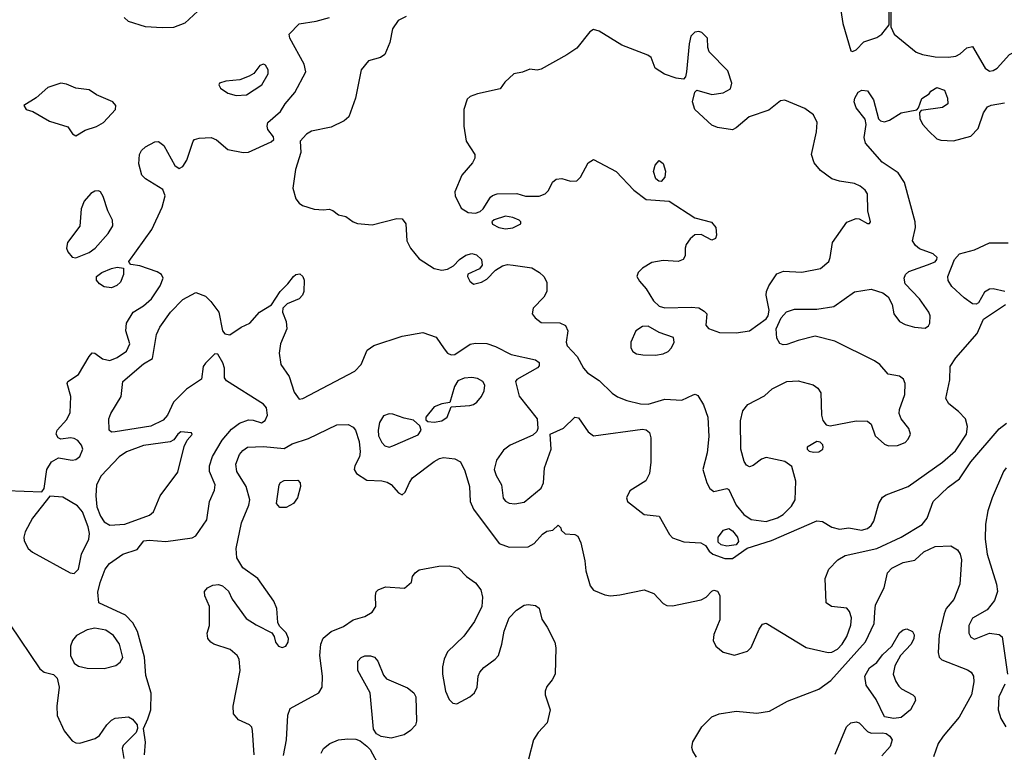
# Model space of a CAD drawing. Extents: x 1173029 to 1307123, y 522559 to 678521.
# Tile 582 of 623: x 1247345 to 1252594, y 616479 to 620383. Entities that reach past the tile are written whole.
import ezdxf

# ---------------------------------------------------------------- set-up
doc = ezdxf.new("R2010")
doc.units = 0

msp = doc.modelspace()

# ---------------------------------------------------------------- linework, layer by layer
at = {"layer": '0CON10XD'}
for points in [[(1248295, 620428.8), (1248226.3, 620363.7), (1248165, 620342.1), (1248105, 620338.9), (1248015, 620344.7), (1247925, 620372.5), (1247902.9, 620395)], [(1251718.7, 620455), (1251733.4, 620363.4), (1251776.2, 620216.2), (1251785, 620213.8), (1251805, 620222.5), (1251845.4, 620264.6), (1251915, 620287.5), (1251941.2, 620305), (1251980, 620355), (1251980, 620435)], [(1251990, 620435), (1251990, 620345), (1252006.7, 620305), (1252125, 620210.6), (1252157.4, 620197.4), (1252225, 620184.6), (1252296.5, 620183.5), (1252335, 620189.2), (1252359.1, 620200.9), (1252395, 620233.8), (1252425, 620240), (1252492.5, 620125), (1252515, 620109.4)], [(1247275, 617873.8), (1247463.6, 617866.4), (1247476, 617884), (1247490.6, 617985), (1247515, 618027.5), (1247552.6, 618047.4), (1247625, 618036.2), (1247645, 618040), (1247665.4, 618055), (1247681.8, 618095), (1247675.4, 618115), (1247655, 618139.6), (1247635, 618151.8), (1247615.5, 618154.5), (1247565, 618147.5), (1247550, 618155), (1247540, 618175), (1247544.3, 618195), (1247597.3, 618252.7), (1247615, 618290), (1247618, 618375), (1247597.5, 618445), (1247602.5, 618455), (1247658.6, 618491.4), (1247715, 618588.8), (1247732.3, 618607.7), (1247745, 618606.2), (1247786.4, 618576.4), (1247825, 618567.1), (1247865, 618583.5), (1247915, 618615.6), (1247932.5, 618655), (1247910.6, 618725), (1247914.4, 618765), (1247950.8, 618825), (1248005, 618857.5), (1248048.2, 618895), (1248094.4, 618965), (1248110.8, 619005), (1248102, 619025), (1248078.8, 619038.8), (1247985, 619071.4), (1247938.3, 619078.3), (1247928.3, 619088.3), (1247927.5, 619095), (1248049.1, 619265), (1248105, 619383.3), (1248120, 619445), (1248108.3, 619478.3), (1248015, 619534.4), (1247996.7, 619555), (1247980.5, 619615), (1247984.4, 619665), (1247995, 619686), (1248015, 619706), (1248065, 619732), (1248085, 619734), (1248113, 619713), (1248171.4, 619605), (1248195, 619590), (1248215, 619601.4), (1248236.4, 619635), (1248269.2, 619735), (1248276.7, 619745), (1248302, 619752), (1248365.7, 619755.7), (1248395, 619742), (1248455, 619692), (1248535.9, 619675.9), (1248565, 619677.5), (1248685, 619732), (1248700, 619745), (1248698.3, 619758.3), (1248668.3, 619798.3), (1248664, 619815), (1248668.8, 619835), (1248735, 619893.8), (1248760.6, 619935), (1248811.5, 619995), (1248870.8, 620105), (1248861.4, 620145), (1248785.6, 620285), (1248781.9, 620305), (1248835, 620360.8), (1248925, 620374.4), (1248996.7, 620395)], [(1249405, 620399.5), (1249362.2, 620377.8), (1249333.1, 620335), (1249317.9, 620262.1), (1249292.3, 620197.7), (1249268.8, 620181.2), (1249205, 620162.9), (1249166.4, 620115), (1249135.9, 619964.1), (1249099.2, 619865), (1249075, 619844.3), (1249005, 619810), (1248900.3, 619789.7), (1248875, 619773.3), (1248840, 619735), (1248843.3, 619675), (1248815.7, 619585), (1248800.9, 619485), (1248817.4, 619427.4), (1248834.6, 619404.6), (1248852.6, 619392.6), (1248915, 619373.1), (1248965, 619369.2), (1248995, 619373.3), (1249015, 619366.7), (1249045, 619343.3), (1249083.6, 619333.6), (1249123.3, 619305), (1249146.4, 619296.4), (1249225, 619288.8), (1249355, 619322.9), (1249385, 619322.5), (1249404.4, 619295), (1249409.5, 619205), (1249427.9, 619165), (1249475, 619108.5), (1249555, 619056.7), (1249595, 619048.1), (1249625, 619054.2), (1249658.1, 619071.9), (1249689.4, 619105), (1249722.7, 619127.3), (1249755, 619136.4), (1249779.8, 619129.8), (1249807.3, 619105), (1249810, 619075), (1249795.6, 619054.4), (1249735, 619026), (1249732, 619015), (1249745, 618988.8), (1249765, 618974.3), (1249807.5, 618985), (1249835, 619000), (1249882.6, 619047.4), (1249918.3, 619071.7), (1249945, 619077.8), (1249975.4, 619075.4), (1250075, 619060), (1250116.3, 619036.3), (1250140, 619015), (1250155.8, 618985), (1250155.8, 618935), (1250140, 618905), (1250082.9, 618845), (1250077.1, 618815), (1250093.4, 618793.4), (1250125, 618770), (1250225, 618768.1), (1250255, 618754), (1250267.1, 618725), (1250258.6, 618665), (1250264.4, 618645), (1250317.4, 618587.4), (1250350, 618525), (1250371.7, 618501.7), (1250435, 618460), (1250503, 618393), (1250532.4, 618372.4), (1250582.7, 618352.7), (1250655.2, 618335.2), (1250696.2, 618333.8), (1250785, 618360.5), (1250875, 618355.6), (1250935, 618383.8), (1250946.7, 618386.7), (1250960.7, 618380.7), (1250991.2, 618331.2), (1251013.8, 618265), (1251018.8, 618161.2), (1251009.3, 618075), (1250987.1, 617985), (1251007.8, 617915), (1251025, 617884), (1251045, 617869.2), (1251115, 617883.8), (1251125, 617878.8), (1251164.1, 617795), (1251206.3, 617746.3), (1251245, 617718.8), (1251325, 617708.6), (1251385, 617728.2), (1251415, 617746.6), (1251460.2, 617789.8), (1251478.7, 617825), (1251483.1, 617923.1), (1251462.2, 618002.2), (1251425, 618027.8), (1251325, 618050), (1251299.1, 618040.9), (1251255, 618006.4), (1251235, 618000), (1251219.5, 618009.5), (1251207.8, 618027.8), (1251189.8, 618095), (1251187.3, 618245), (1251200.8, 618299.2), (1251227.2, 618332.8), (1251315, 618378.1), (1251356.2, 618415), (1251435, 618454.2), (1251495, 618457.5), (1251575, 618436.2), (1251599.5, 618419.5), (1251616.2, 618395), (1251620, 618275), (1251626.1, 618246.1), (1251643.9, 618223.9), (1251665, 618218.8), (1251805, 618244.5), (1251864.2, 618244.2), (1251885, 618226.7), (1251906.1, 618165), (1251955, 618120), (1251977.2, 618112.8), (1252025, 618113.3), (1252065, 618130.6), (1252081.7, 618148.3), (1252093.5, 618175), (1252084.5, 618205), (1252044.3, 618255), (1252034, 618285), (1252035.8, 618305), (1252064.4, 618385), (1252065.6, 618445), (1252057.2, 618467.2), (1252035, 618482.9), (1251974.3, 618494.3), (1251930, 618545), (1251902, 618565), (1251690.2, 618670.2), (1251585, 618695.6), (1251495, 618673.3), (1251435, 618651.1), (1251415, 618650.5), (1251397.6, 618657.6), (1251380.8, 618685), (1251378, 618735), (1251405, 618794.5), (1251433.2, 618826.8), (1251475, 618839.5), (1251595, 618840.5), (1251685, 618854.5), (1251795, 618932.5), (1251885, 618946.9), (1251946.8, 618926.8), (1251975.7, 618905.7), (1251995.8, 618865), (1252005.6, 618815), (1252035, 618774.3), (1252065, 618758.6), (1252115, 618744), (1252171.7, 618738.3), (1252189.3, 618750.7), (1252197.5, 618765), (1252198.8, 618805), (1252192, 618825), (1252142, 618895), (1252066.2, 618975), (1252060, 619005), (1252068, 619025), (1252085, 619040.8), (1252185, 619077.1), (1252225, 619091.8), (1252235, 619104.2), (1252235.4, 619115), (1252215, 619134.4), (1252142.4, 619162.4), (1252120.3, 619180.3), (1252104.1, 619204.1), (1252120, 619275), (1252118.1, 619305), (1252062.5, 619515), (1252027.6, 619567.6), (1251942.8, 619622.8), (1251855, 619724.3), (1251847.5, 619755), (1251857.8, 619825), (1251852.6, 619852.6), (1251805, 619914), (1251794.4, 619945), (1251797.5, 619965), (1251815, 619996.2), (1251835, 620008), (1251865, 620003.8), (1251896.5, 619956.5), (1251924, 619855), (1251935, 619844), (1251955, 619838.6), (1251982, 619848), (1252045, 619887.1), (1252127.5, 619902.5), (1252137.5, 619912.5), (1252155, 619962.5), (1252193, 619987), (1252201.7, 620001.7), (1252235, 620020.8), (1252275, 620006.7), (1252291.2, 619965), (1252293.3, 619935), (1252264.2, 619915.8), (1252151.7, 619898.3), (1252142.5, 619887.5), (1252144, 619855), (1252159.2, 619825), (1252190.2, 619790.2), (1252235, 619748.6), (1252255, 619741.4), (1252323, 619737), (1252415, 619762.9), (1252455, 619802.9), (1252482.9, 619887.1), (1252505, 619918.1), (1252525, 619928.2), (1252595, 619939.4)], [(1252515, 620109.4), (1252535, 620112.2), (1252555.7, 620125), (1252622.4, 620197.6), (1252758, 620265), (1252805.3, 620324.7), (1252828.5, 620365), (1252835.6, 620395)], [(1251165, 618714.4), (1251235, 618725.4), (1251325, 618788.2), (1251335.2, 618805), (1251341.3, 618835), (1251324.4, 618915), (1251327.3, 618935), (1251339.5, 618965), (1251381.8, 619028.2), (1251417.2, 619042.8), (1251515, 619037.7), (1251615, 619056.7), (1251658.1, 619095), (1251666.7, 619115), (1251677.5, 619195), (1251755, 619303.1), (1251805, 619322.9), (1251820.8, 619320.8), (1251865, 619296.7), (1251875, 619297.5), (1251880, 619305), (1251867.5, 619365), (1251864.4, 619454.4), (1251852.5, 619475), (1251826.1, 619496.1), (1251795, 619510.5), (1251715, 619521.5), (1251675, 619534.5), (1251615, 619579.4), (1251580.2, 619620.2), (1251565.5, 619665), (1251593.8, 619785), (1251596.5, 619835), (1251576.6, 619876.6), (1251530.2, 619910.2), (1251425, 619954.2), (1251400.3, 619949.7), (1251339.5, 619900.5), (1251233.8, 619865), (1251165, 619806), (1251145, 619795.8), (1251065, 619807.5), (1251035, 619820.6), (1250944.4, 619905), (1250932.2, 619945), (1250944.1, 619995.9), (1250955, 620006.7), (1251035, 619984.5), (1251095, 619993.5), (1251135, 620014), (1251142.5, 620045), (1251120.6, 620110.6), (1251021.4, 620211.4), (1251014.3, 620235), (1251011.9, 620285), (1250980.8, 620315), (1250965, 620320.8), (1250945, 620317.1), (1250922.7, 620295), (1250913.6, 620255), (1250900, 620105), (1250895, 620077.5), (1250883.9, 620066.1), (1250845, 620071.4), (1250783.4, 620093.4), (1250733.3, 620125), (1250710.7, 620180.7), (1250694.1, 620194.1), (1250555, 620247.1), (1250435, 620322.5), (1250405, 620331.4), (1250385, 620318.6), (1250315, 620231.9), (1250262, 620195), (1250125, 620118.6), (1250104.3, 620114.3), (1250065, 620120), (1250025, 620103.3), (1249980, 620095), (1249930.7, 620049.3), (1249906.1, 620013.9), (1249785, 619988.1), (1249746.6, 619973.4), (1249730.5, 619959.5), (1249712.5, 619905), (1249712.2, 619815), (1249725.6, 619735), (1249770.8, 619665), (1249772, 619645), (1249759.1, 619620.9), (1249702.5, 619555), (1249665.8, 619465), (1249667.5, 619445), (1249698.3, 619378.3), (1249736.7, 619355), (1249775, 619351.5), (1249800, 619360), (1249815.8, 619374.2), (1249855, 619436.7), (1249865, 619446.7), (1249890, 619455), (1249995, 619456.2), (1250042.3, 619442.3), (1250115, 619442), (1250146.7, 619455), (1250165, 619473.3), (1250185, 619517.5), (1250205, 619533.3), (1250235, 619536.2), (1250282.3, 619522.3), (1250315, 619524), (1250335.5, 619544.5), (1250375, 619620.8), (1250405, 619638.1), (1250525, 619574), (1250618.8, 619475), (1250684.4, 619424.4), (1250807.5, 619415), (1250945, 619326.9), (1251033.6, 619303.6), (1251055.9, 619275.9), (1251060, 619235), (1251053.9, 619216.1), (1251035, 619208.8), (1250978.8, 619238.8), (1250945, 619235.7), (1250919.2, 619215), (1250898.6, 619185), (1250892.5, 619165), (1250892.5, 619125), (1250882, 619105), (1250855, 619094.6), (1250775, 619100), (1250715, 619089.4), (1250665, 619058.6), (1250642.9, 619035), (1250635.6, 619015), (1250648.6, 618988.6), (1250685, 618947.8), (1250724.4, 618884.4), (1250755, 618856.2), (1250785, 618847.5), (1250925, 618851.5), (1250965, 618846.5), (1250995, 618830), (1251007.5, 618815), (1251003.3, 618755), (1251017.7, 618737.7), (1251075, 618715.7), (1251165, 618714.4)], [(1248499.5, 619979.5), (1248555, 619982.5), (1248636, 620035), (1248669.2, 620095), (1248669.2, 620115), (1248655, 620141.2), (1248645, 620146), (1248625, 620138), (1248594.2, 620095.8), (1248568.8, 620081.2), (1248517.9, 620062.1), (1248443.9, 620056.1), (1248410, 620045), (1248407.5, 620035), (1248415, 620017.5), (1248455, 619992), (1248499.5, 619979.5)], [(1247645, 619763.3), (1247695, 619793.8), (1247755, 619812.9), (1247791.2, 619835), (1247856, 619905), (1247858, 619925), (1247841.2, 619945), (1247755, 619982), (1247715, 620008.8), (1247645, 620018), (1247595, 620040), (1247565, 620044.3), (1247495, 620022), (1247433, 619967), (1247367.5, 619925), (1247380, 619905), (1247415, 619893.3), (1247505, 619842.9), (1247602.3, 619812.3), (1247626.7, 619775), (1247645, 619763.3)], [(1250765, 619520.8), (1250752.1, 619522.1), (1250736, 619535), (1250724.4, 619574.4), (1250732.1, 619607.9), (1250755, 619633.3), (1250775, 619616.7), (1250788.2, 619575), (1250785, 619543.3), (1250765, 619520.8)], [(1247645, 619113.1), (1247715, 619141.5), (1247747.8, 619165), (1247817, 619243), (1247841.1, 619285), (1247840.6, 619315), (1247814.6, 619364.6), (1247790.9, 619440.9), (1247775.7, 619465.7), (1247765, 619471.2), (1247745, 619469.2), (1247725, 619457.5), (1247688.2, 619415), (1247673.8, 619375), (1247666.7, 619283.3), (1247599.5, 619195), (1247594.4, 619165), (1247601.4, 619145), (1247625, 619118), (1247645, 619113.1)], [(1249935, 619268.8), (1249975, 619274), (1250017.5, 619295), (1250017.5, 619305), (1250007.5, 619315), (1249975, 619328.8), (1249935, 619336.2), (1249874.1, 619315.9), (1249862.5, 619305), (1249865, 619293.3), (1249900, 619275), (1249935, 619268.8)], [(1252596.7, 618935), (1252535, 618948.8), (1252515, 618947.3), (1252489.1, 618930.9), (1252455.9, 618874.1), (1252445, 618866.2), (1252425, 618868), (1252379.8, 618899.8), (1252315, 618960.8), (1252295, 618993.8), (1252292.3, 619015), (1252328, 619105), (1252355.7, 619134.3), (1252435, 619156.5), (1252515, 619193.1), (1252615, 619194.6)], [(1247835, 618954.3), (1247795, 618958.6), (1247770, 618975), (1247754, 618995), (1247754, 619015), (1247782.5, 619035), (1247835, 619057.1), (1247865, 619063.8), (1247898.3, 619058.3), (1247898.8, 619025), (1247882, 618985), (1247863.2, 618966.8), (1247835, 618954.3)], [(1247855, 618185.8), (1247835, 618184.4), (1247822, 618195), (1247820.6, 618255), (1247830.6, 618285), (1247885.5, 618375), (1247895.5, 618455), (1248005, 618548.5), (1248052.9, 618577.1), (1248075.3, 618704.7), (1248092.1, 618745), (1248150, 618825), (1248215, 618891.8), (1248285, 618929.1), (1248335, 618910), (1248365, 618881.9), (1248406.7, 618825), (1248426.7, 618725), (1248439.3, 618709.3), (1248465, 618704), (1248525.5, 618744.5), (1248572, 618765), (1248622.9, 618825), (1248686.9, 618863.1), (1248733.1, 618935), (1248774.5, 618975.5), (1248804, 619015), (1248816.7, 619025), (1248837.9, 619027.9), (1248854.3, 619015), (1248860.9, 618995), (1248860, 618935), (1248852.5, 618915), (1248835.3, 618894.7), (1248771.5, 618868.5), (1248748.8, 618845), (1248745.8, 618825), (1248766.4, 618775), (1248769.6, 618735), (1248735.5, 618655), (1248727.9, 618605), (1248737.1, 618545), (1248781, 618481), (1248807.7, 618397.7), (1248835, 618361.2), (1248855, 618363.8), (1249131, 618509), (1249166.2, 618545), (1249198.3, 618621.7), (1249233, 618647), (1249385, 618695.6), (1249495, 618716.2), (1249565, 618691.2), (1249608.3, 618628.3), (1249626.7, 618605), (1249645, 618597.1), (1249665, 618598.1), (1249746.5, 618653.5), (1249775, 618658.9), (1249835, 618657.1), (1249880.9, 618640.9), (1249965, 618598.9), (1250095, 618570), (1250115.4, 618555.4), (1250115, 618537.5), (1250105, 618527.5), (1249995, 618466), (1249988.8, 618455), (1250007.3, 618377.3), (1250103.1, 618255), (1250107.5, 618205), (1250101.7, 618188.3), (1250081.3, 618168.7), (1249960.8, 618115), (1249925, 618088.9), (1249887.5, 618035), (1249875.5, 617985), (1249884.7, 617954.7), (1249914.5, 617904.5), (1249923.4, 617833.4), (1249935, 617817.5), (1249955, 617805.6), (1249985, 617803.6), (1250035, 617811.5), (1250125, 617885.7), (1250138.5, 617915), (1250143.5, 617995), (1250177.8, 618095), (1250173.3, 618175), (1250244.7, 618205.3), (1250305, 618264.4), (1250325, 618261.4), (1250375, 618186.9), (1250405, 618164.4), (1250665, 618200), (1250685, 618197.3), (1250702.4, 618182.4), (1250710.5, 618155), (1250710.5, 618025), (1250701.9, 617965), (1250683.8, 617925), (1250597, 617873), (1250580, 617835), (1250585.7, 617815), (1250675, 617746.7), (1250755, 617736.7), (1250809.1, 617639.1), (1250825, 617621.4), (1250885, 617600), (1250975.8, 617595.8), (1251001.7, 617581.7), (1251021.4, 617551.4), (1251040, 617535), (1251105, 617511.9), (1251145, 617511.9), (1251223.3, 617566.7), (1251352.5, 617607.5), (1251595, 617712.9), (1251625, 617709.2), (1251675, 617678.6), (1251715, 617667.5), (1251765, 617674.2), (1251833.2, 617663.2), (1251865, 617670.6), (1251885, 617687.1), (1251899.3, 617710.7), (1251924.6, 617805.4), (1251945, 617838.6), (1251965, 617851.5), (1252080.8, 617895), (1252265, 618024.6), (1252333.1, 618085), (1252393.1, 618175), (1252398.2, 618215), (1252386.7, 618255), (1252350.6, 618295), (1252298.6, 618335), (1252282.9, 618365), (1252303.6, 618463.6), (1252306.4, 618535), (1252335, 618580.6), (1252448.9, 618711.1), (1252483.1, 618786.9), (1252601.2, 618865)], [(1250735, 618595.5), (1250775, 618601.8), (1250802, 618615), (1250820.8, 618635), (1250834, 618665), (1250830, 618690), (1250755, 618715.8), (1250695, 618750), (1250665, 618748.5), (1250629.2, 618725), (1250604, 618665), (1250603.8, 618635), (1250614.1, 618614.1), (1250632.7, 618602.7), (1250666.7, 618596.7), (1250735, 618595.5)], [(1248010, 616465), (1248016.6, 616533.4), (1248005.7, 616605), (1248027.5, 616657.5), (1248044.6, 616705), (1248045.6, 616794.4), (1248018.1, 616888.1), (1248010.9, 616985), (1247973, 617123), (1247949.1, 617169.1), (1247909.1, 617209.1), (1247766.7, 617275), (1247761.7, 617331.7), (1247774.1, 617384.1), (1247801.1, 617455), (1247824.7, 617485.3), (1247895, 617534.4), (1247970.9, 617559.1), (1248007.5, 617605), (1248035, 617609.2), (1248125, 617602.5), (1248265, 617621.4), (1248285, 617632.5), (1248342, 617718), (1248357.8, 617815), (1248384.6, 617875.4), (1248387.7, 617905), (1248357.1, 617975), (1248356.2, 618005), (1248373.8, 618055), (1248425, 618142.2), (1248475, 618200), (1248517.2, 618232.8), (1248565, 618250), (1248589.1, 618249.1), (1248635, 618234.2), (1248653.4, 618246.6), (1248665.6, 618275.6), (1248660.8, 618315), (1248645, 618334), (1248448.3, 618458.3), (1248436.7, 618475), (1248436.2, 618525), (1248428.8, 618555), (1248400.7, 618600.7), (1248385, 618602.5), (1248335, 618552.5), (1248323.3, 618535), (1248313.6, 618466.4), (1248235, 618414), (1248165.5, 618344.5), (1248132.3, 618275), (1248110.5, 618249.5), (1248045, 618217.5), (1247855, 618185.8)], [(1249555, 618237.8), (1249595, 618244.5), (1249624.4, 618265.6), (1249645, 618320), (1249745, 618326.5), (1249765, 618331.8), (1249782.2, 618345), (1249806.9, 618375), (1249821.4, 618405), (1249824.2, 618435), (1249814, 618455), (1249785, 618470), (1249754.7, 618475.3), (1249715, 618473.3), (1249681.7, 618458.3), (1249662.7, 618427.3), (1249637.5, 618342.5), (1249595, 618336), (1249555, 618319.2), (1249511.2, 618265), (1249510, 618250), (1249520.8, 618240.8), (1249555, 618237.8)], [(1249315, 618105.5), (1249335, 618111.8), (1249469.8, 618170.2), (1249485.7, 618195), (1249479.2, 618219.2), (1249445, 618248.8), (1249395, 618258.6), (1249335, 618280.8), (1249315, 618282.5), (1249285, 618271.2), (1249263.9, 618236.1), (1249255.9, 618195), (1249258.8, 618165), (1249275, 618130), (1249291.9, 618111.9), (1249315, 618105.5)], [(1248594.4, 616465), (1248586.9, 616595), (1248582.4, 616612.4), (1248570.8, 616625), (1248511.3, 616651.3), (1248484.4, 616684.4), (1248483.1, 616725), (1248520, 616915), (1248516, 616975), (1248504, 616995), (1248467.3, 617027.3), (1248380, 617055), (1248363.8, 617065), (1248348.8, 617085), (1248343.9, 617113.9), (1248356.2, 617155), (1248356.7, 617255), (1248332.7, 617312.7), (1248330, 617335), (1248346, 617355), (1248375, 617369.4), (1248405, 617372.5), (1248426.7, 617365), (1248457.9, 617337.9), (1248478, 617295), (1248552.4, 617192.4), (1248605, 617157.5), (1248690, 617115), (1248702, 617095), (1248709.2, 617065), (1248724.4, 617044.4), (1248745, 617037.5), (1248763.8, 617045), (1248776.7, 617065), (1248777.8, 617085), (1248765.7, 617115), (1248730.6, 617150.6), (1248721.2, 617171.2), (1248715.5, 617245), (1248700.9, 617285), (1248615.6, 617405), (1248535, 617461.5), (1248503.6, 617515), (1248500, 617565), (1248528.3, 617701.7), (1248567.1, 617795), (1248571.6, 617825), (1248553.2, 617895), (1248502.3, 617975), (1248497.7, 618015), (1248517.7, 618065), (1248535, 618087.9), (1248559.2, 618105), (1248645, 618108.3), (1248755, 618097.1), (1248798.1, 618121.9), (1248885, 618150.4), (1249035, 618224.6), (1249096.7, 618225), (1249122.3, 618212.3), (1249135, 618195.7), (1249154.6, 618135.4), (1249159.5, 618080.5), (1249155.9, 618054.1), (1249131.4, 618005), (1249128, 617985), (1249141.2, 617965), (1249195, 617929.2), (1249275, 617925.6), (1249305, 617918.6), (1249326.3, 617906.3), (1249365, 617862), (1249385, 617851.2), (1249400.8, 617865), (1249422.7, 617917.3), (1249439.1, 617940.9), (1249555, 618027.8), (1249583.8, 618045), (1249605, 618049.5), (1249665, 618043.5), (1249695, 618025.8), (1249718.8, 617978.8), (1249742.3, 617895), (1249746.9, 617815), (1249763.8, 617775), (1249902, 617592), (1249955, 617571.5), (1250056.2, 617573.8), (1250088.2, 617591.8), (1250131.7, 617641.7), (1250155, 617656.7), (1250187.5, 617662.5), (1250215, 617690), (1250230, 617675), (1250231.7, 617661.7), (1250253, 617643), (1250305, 617640), (1250321.2, 617631.2), (1250337.5, 617595), (1250358.3, 617498.3), (1250363.5, 617445), (1250386.4, 617366.4), (1250405, 617342.9), (1250465, 617318.6), (1250495, 617313.1), (1250545, 617317.8), (1250675, 617344.4), (1250725, 617324.3), (1250775, 617271.2), (1250795, 617261.2), (1250825, 617258.6), (1250978.7, 617291.3), (1251005.4, 617304.6), (1251035, 617337.5), (1251045, 617342.5), (1251065, 617338), (1251078, 617315), (1251077.5, 617185), (1251046.4, 617106.4), (1251042.9, 617075), (1251056, 617045), (1251095, 617012), (1251155, 616995.7), (1251225, 617017.5), (1251245, 617038), (1251286.9, 617135), (1251305, 617161.2), (1251325, 617166.2), (1251538, 617038), (1251655, 617010.7), (1251675, 617011.8), (1251705, 617027.8), (1251730.6, 617055), (1251754.7, 617095), (1251776.4, 617156.4), (1251779.5, 617195), (1251769.1, 617229.1), (1251755, 617246.2), (1251672.5, 617255), (1251643.8, 617275), (1251640, 617405), (1251658, 617455), (1251706.4, 617503.6), (1251745, 617527.5), (1251914.4, 617565.6), (1252044.1, 617625.9), (1252156.4, 617693.6), (1252183.1, 617726.9), (1252214.4, 617815), (1252295, 617892.3), (1252355, 617936.5), (1252415, 618027.3), (1252567.3, 618202.7), (1252605, 618233.1)], [(1247825, 617689.5), (1247905, 617694.7), (1248037.1, 617742.9), (1248059.2, 617760.8), (1248093.8, 617845), (1248188.2, 617971.8), (1248221.7, 618108.3), (1248238.1, 618141.9), (1248265, 618172.5), (1248260.7, 618180.7), (1248205, 618186.5), (1248188.6, 618175), (1248166.2, 618143.8), (1248146.9, 618133.1), (1248005, 618113.3), (1247915, 618079.4), (1247875, 618053.1), (1247778.8, 617951.2), (1247755.3, 617905), (1247750.7, 617845), (1247756.7, 617786.7), (1247776.6, 617736.6), (1247796.2, 617706.2), (1247825, 617689.5)], [(1251577.7, 618077.7), (1251605, 618080), (1251626, 618095), (1251628.8, 618105), (1251627.3, 618117.3), (1251611.7, 618131.7), (1251594.1, 618135.9), (1251543.3, 618105), (1251542.5, 618095), (1251554.1, 618084.1), (1251577.7, 618077.7)], [(1252604.6, 617995.4), (1252590.6, 617975), (1252529.2, 617835), (1252506.9, 617765), (1252493.3, 617695), (1252491.5, 617615), (1252503.2, 617535), (1252552.9, 617375), (1252557.9, 617335), (1252541.5, 617288.5), (1252502.9, 617237.1), (1252425, 617192.9), (1252405.6, 617155), (1252404.5, 617114.5), (1252415, 617092), (1252435, 617081.4), (1252515, 617112.9), (1252566.4, 617106.4), (1252583.3, 617093.3), (1252611.5, 616895)], [(1248732.7, 617782.7), (1248714.4, 617804.4), (1248728.1, 617905), (1248735, 617915.8), (1248755, 617926.7), (1248828.6, 617928.6), (1248840, 617915), (1248842.9, 617895), (1248825.6, 617834.4), (1248805, 617803.8), (1248765, 617783.8), (1248732.7, 617782.7)], [(1247635, 617431.1), (1247659.4, 617455), (1247674, 617535), (1247714.2, 617615), (1247717.5, 617645), (1247710.5, 617680.5), (1247679.7, 617759.7), (1247652.6, 617792.6), (1247575, 617837.9), (1247505.8, 617844.2), (1247413.4, 617726.6), (1247374.3, 617654.3), (1247366.4, 617625), (1247368.5, 617605), (1247390.6, 617565), (1247414.2, 617545), (1247615, 617435.4), (1247635, 617431.1)], [(1251115, 617577.5), (1251084.1, 617584.1), (1251068.3, 617598.3), (1251068, 617625), (1251098, 617662), (1251125, 617671.9), (1251145, 617659.4), (1251171.9, 617625), (1251177, 617603), (1251165, 617583.8), (1251115, 617577.5)], [(1250953.6, 616453.6), (1250933.8, 616485), (1250928.8, 616505), (1250934.3, 616535), (1250980.8, 616615), (1251035, 616666.9), (1251074.1, 616684.1), (1251165, 616697.5), (1251275, 616687.1), (1251342.4, 616697.6), (1251438.3, 616751.7), (1251605, 616814.4), (1251668.7, 616861.3), (1251855, 617067.3), (1251899.7, 617165), (1251903.8, 617225), (1251907.1, 617265), (1251954.4, 617355), (1251970.6, 617435), (1251995, 617460.5), (1252055, 617490.4), (1252116.8, 617503.2), (1252165, 617547.1), (1252225, 617574.7), (1252309.1, 617579.1), (1252345, 617558.1), (1252359.5, 617535), (1252366.4, 617505), (1252356.7, 617375), (1252325, 617293.8), (1252285, 617244.2), (1252272.7, 617217.3), (1252247.6, 617105), (1252240.8, 617010.8), (1252246.7, 616985), (1252261.1, 616971.1), (1252397.6, 616917.6), (1252417.1, 616905), (1252430, 616885), (1252431.2, 616855), (1252419.6, 616785), (1252354.1, 616665.9), (1252268.5, 616565), (1252241.9, 616525), (1252216, 616455)], [(1248751.1, 616461.1), (1248767.7, 616545), (1248774.2, 616675.8), (1248787.5, 616712.5), (1248940, 616795), (1248958, 616825), (1248958.9, 616885), (1248945.4, 616994.6), (1248950.5, 617055), (1248963.2, 617086.8), (1249005, 617123.3), (1249070.6, 617149.4), (1249123.8, 617185), (1249185, 617201.9), (1249224.2, 617225), (1249244.4, 617255), (1249242, 617315), (1249246.1, 617333.9), (1249256.7, 617345), (1249295, 617360), (1249395.8, 617354.2), (1249433.3, 617385), (1249440, 617415), (1249453.3, 617435), (1249475, 617451.2), (1249580.2, 617469.8), (1249635, 617472.1), (1249685, 617460), (1249727.1, 617415), (1249775, 617382.2), (1249804.4, 617345), (1249813.1, 617305), (1249808.6, 617255), (1249769.2, 617175), (1249712.4, 617097.6), (1249626.5, 617013.5), (1249607.3, 616975), (1249599.6, 616935), (1249600, 616895), (1249615.9, 616805), (1249635, 616759.4), (1249655, 616741.1), (1249675, 616736.4), (1249745.7, 616774.3), (1249769.6, 616795), (1249784.6, 616825), (1249790, 616885), (1249797.9, 616905), (1249819.4, 616930.6), (1249880, 616975), (1249896.9, 616995), (1249915.6, 617055), (1249928.1, 617125), (1249954.5, 617195.5), (1249993.2, 617236.8), (1250035, 617262), (1250055, 617266.2), (1250095, 617261.2), (1250115, 617247.5), (1250128.3, 617188.3), (1250158, 617145), (1250198, 617065), (1250202.5, 617035), (1250199.2, 616895), (1250184.4, 616865.6), (1250155, 616828.8), (1250145.8, 616805), (1250145.8, 616785), (1250174, 616705), (1250158, 616635), (1250110, 616585), (1250084, 616546), (1250058.5, 616441.5)], [(1247295, 617158), (1247453.3, 616923.3), (1247476.5, 616906.5), (1247525, 616892.5), (1247545, 616873.8), (1247556.1, 616825), (1247542.5, 616725), (1247545.3, 616675.3), (1247582.4, 616592.4), (1247625, 616540.6), (1247645, 616529.4), (1247665, 616526.9), (1247747.9, 616552.1), (1247771.4, 616568.6), (1247810, 616625), (1247835, 616650), (1247855, 616660), (1247925, 616667.5), (1247946, 616655), (1247972, 616625), (1247974, 616605), (1247966.7, 616585), (1247897.5, 616515), (1247891.7, 616498.3), (1247901.2, 616445)], [(1247795, 616924.6), (1247858.5, 616941.5), (1247881.7, 616958.3), (1247895.4, 616984.6), (1247877.1, 617055), (1247845, 617101.1), (1247805, 617128.8), (1247745, 617140.4), (1247705, 617132), (1247648.5, 617101.5), (1247626.4, 617075), (1247616, 617044), (1247616.7, 616995), (1247635, 616953.6), (1247657.9, 616937.9), (1247705, 616927.1), (1247795, 616924.6)], [(1252005, 616658), (1251955, 616667.5), (1251910.9, 616760.9), (1251857.4, 616837.4), (1251850.5, 616885), (1251875, 616928.1), (1251915, 616957.5), (1251945, 616998.6), (1251994, 617045), (1252035, 617115.7), (1252055, 617130.8), (1252075, 617136), (1252105, 617123.3), (1252114, 617105), (1252112.5, 617085), (1252097.1, 617055), (1252040, 616995), (1252011.3, 616938.7), (1252001.9, 616895), (1252015.5, 616855.5), (1252031.5, 616831.5), (1252046.8, 616816.8), (1252106.7, 616785), (1252116.7, 616775), (1252121.2, 616755), (1252094.2, 616705), (1252045, 616664.2), (1252005, 616658)], [(1249325, 616554.4), (1249273, 616563), (1249247.5, 616577.5), (1249231.7, 616601.7), (1249214.3, 616795), (1249147.1, 616915), (1249148.6, 616965), (1249165, 616984.4), (1249185, 616992.1), (1249215, 616992.9), (1249237.5, 616985), (1249254.4, 616965), (1249285, 616890), (1249300.5, 616870.5), (1249412, 616822), (1249446, 616795), (1249457.5, 616775), (1249460, 616645), (1249455, 616624.2), (1249428.5, 616595), (1249395, 616571.5), (1249325, 616554.4)], [(1252597.6, 616842.4), (1252564.2, 616775), (1252561.1, 616705), (1252575, 616658.8), (1252602, 616615)], [(1251691.7, 616468.3), (1251753.1, 616615), (1251776.7, 616635), (1251805, 616641.4), (1251820, 616635), (1251865, 616590), (1251885, 616580), (1251945, 616583.3), (1251965, 616578.8), (1251984.2, 616564.2), (1251996.2, 616545), (1251985, 616510), (1251940.9, 616459.1)], [(1248951.9, 616475), (1248965, 616499.2), (1248998, 616525), (1249045.3, 616544.7), (1249095, 616550.9), (1249138, 616548), (1249160.4, 616540.4), (1249195, 616510.8), (1249213.1, 616493.1), (1249261.5, 616405)]]:
    msp.add_lwpolyline(points, dxfattribs=at)

doc.saveas('drawing.dxf')
